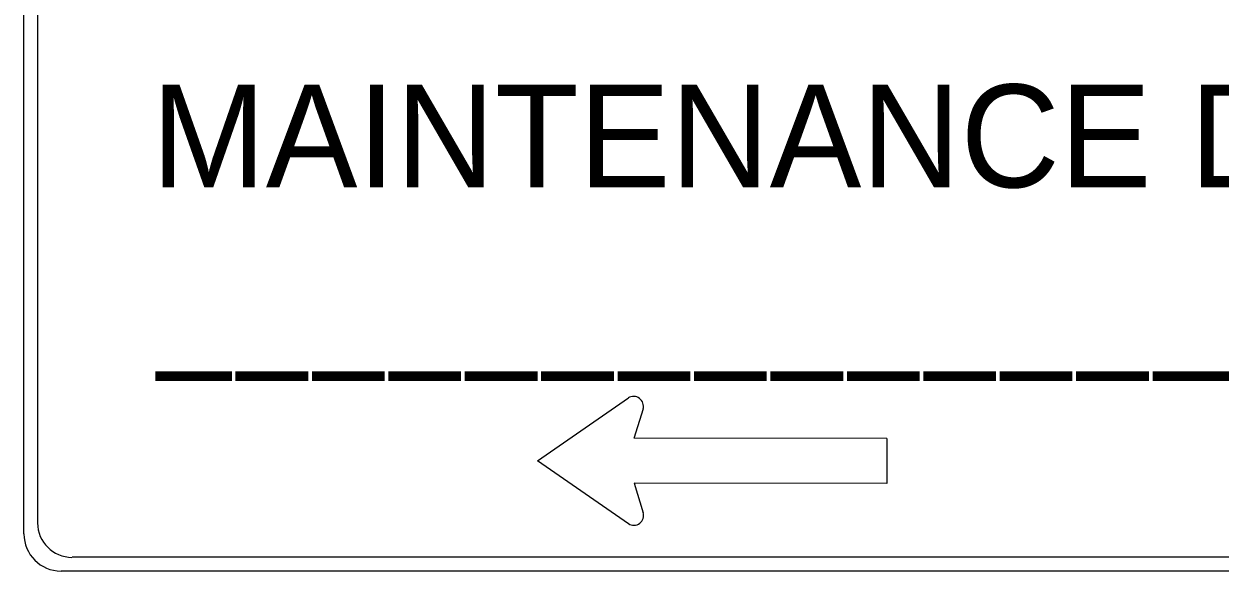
# Model space of a CAD drawing. Extents: x -5299 to 22597, y -19549 to -1808.
# Drawn here: x -2999.5 to -2894.7, y -17804.2 to -17756.3 of the extents above; entities that cross this region are included whole.
import ezdxf

# ---------------------------------------------------------------- set-up
doc = ezdxf.new("R2010")
doc.units = 0
doc.layers.add('Level 1', color=7, linetype='Continuous')

msp = doc.modelspace()

# ---------------------------------------------------------------- linework, layer by layer
at = {"layer": 'Level 1'}
for p, q in [((-2999.48, -17800.94), (-2999.48, -17677.4)), ((-2998.27, -17799.98), (-2998.27, -17678.36)), ((-2954.5, -17794.54), (-2946.54, -17789.02)), ((-2945.24, -17790), (-2946.05, -17792.59)), ((-2923.91, -17792.59), (-2946.04, -17792.57)), ((-2923.91, -17792.59), (-2923.91, -17796.52)), ((-2946.53, -17800.05), (-2954.5, -17794.54)), ((-2923.91, -17796.52), (-2946.04, -17796.49)), ((-2946.03, -17796.49), (-2945.24, -17799.08)), ((-2873.65, -17802.98), (-2995.26, -17802.98)), ((-2872.69, -17804.19), (-2996.23, -17804.19))]:
    msp.add_line(p, q, dxfattribs=at)
for centre, radius, start, end in [((-2946.09, -17789.77), 0.873, 344.1482, 121.9919), ((-2946.06, -17799.32), 0.858, 236.5086, 17.4189), ((-2995.27, -17799.98), 3.01, 180, 270), ((-2996.23, -17800.94), 3.25, 180, 270)]:
    msp.add_arc(centre, radius, start, end, dxfattribs=at)

# ---------------------------------------------------------------- texts
for s, p in [('MAINTENANCE DISTRICT', (-2988.32, -17770.6)), ('______________ COUNTY', (-2987.78, -17784.95))]:
    msp.add_text(s, height=9, dxfattribs=at).set_placement(p)

doc.saveas('drawing.dxf')
